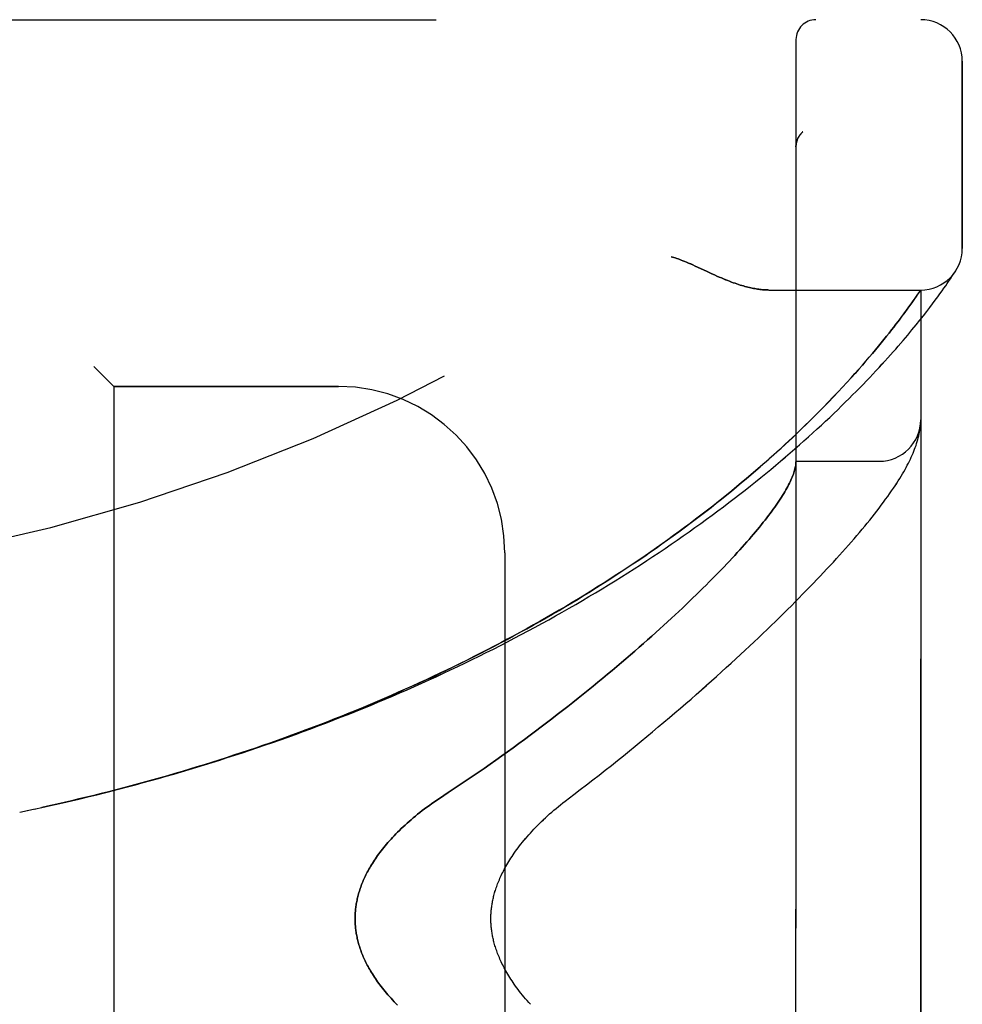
# Model space of a CAD drawing. Header units: inches. Extents: x 0 to 243, y 0 to 157.
# Tile 280 of 284: x 126.07 to 127.49, y 108.07 to 109.55. Entities that reach past the tile are written whole.
import ezdxf

# ---------------------------------------------------------------- set-up
doc = ezdxf.new("R2010")
doc.units = ezdxf.units.IN
doc.header["$LTSCALE"] = 13.357143
doc.header["$MEASUREMENT"] = 0
doc.linetypes.add('HIDDEN', pattern=[0.2, 0.1, -0.1])
doc.layers.add('LEFTHAND_DOOR_ASSEMBLY', color=7, linetype='CONTINUOUS')
doc.layers.add('RIGHTHAND_DOOR_ASSEMBLY', color=7, linetype='CONTINUOUS')

msp = doc.modelspace()

# ---------------------------------------------------------------- linework, layer by layer
at = {"layer": 'LEFTHAND_DOOR_ASSEMBLY', "color": 8, "linetype": 'HIDDEN'}
for p, q in [((125.3626, 109.5477), (127.4264, 109.5477)), ((127.2389, 106.8752), (127.2389, 109.5177)), ((127.4889, 109.2039), (127.4889, 109.4852)), ((127.2492, 109.379), (127.249, 109.3789)), ((127.2389, 109.3566), (127.2389, 109.3564)), ((127.0877, 109.1773), (127.1044, 109.1695)), ((127.1044, 109.1695), (127.1126, 109.1658)), ((127.4734, 109.1617), (127.4753, 109.1645)), ((127.4753, 109.1645), (127.4772, 109.1674)), ((127.4772, 109.1674), (127.4791, 109.1704)), ((127.4788, 109.17), (127.4785, 109.1695)), ((127.4788, 109.17), (127.4791, 109.1704)), ((127.4613, 109.1441), (127.4639, 109.1477)), ((127.4639, 109.1477), (127.4662, 109.1511)), ((127.4662, 109.1511), (127.4684, 109.1542)), ((127.4684, 109.1542), (127.4711, 109.1583)), ((127.4711, 109.1583), (127.4734, 109.1617)), ((127.1984, 109.1414), (127.4264, 109.1414)), ((127.4179, 109.1291), (127.421, 109.1336)), ((127.421, 109.1336), (127.4264, 109.1414)), ((127.4264, 107.2514), (127.4264, 109.1414)), ((127.452, 109.131), (127.4553, 109.1357)), ((127.4553, 109.1357), (127.4585, 109.14)), ((127.4585, 109.14), (127.4613, 109.1441)), ((127.4086, 109.1161), (127.412, 109.1208)), ((127.412, 109.1208), (127.4151, 109.1252)), ((127.4151, 109.1252), (127.4179, 109.1291)), ((127.44, 109.115), (127.4443, 109.1207)), ((127.4443, 109.1207), (127.4483, 109.126)), ((127.4483, 109.126), (127.452, 109.131)), ((127.3968, 109.1001), (127.401, 109.1057)), ((127.401, 109.1057), (127.405, 109.1111)), ((127.405, 109.1111), (127.4086, 109.1161)), ((127.4304, 109.1026), (127.4354, 109.109)), ((127.4354, 109.109), (127.44, 109.115)), ((127.3858, 109.0857), (127.3891, 109.09)), ((127.3891, 109.09), (127.3923, 109.0941)), ((127.3923, 109.0941), (127.3968, 109.1001)), ((127.4133, 109.0814), (127.4194, 109.0888)), ((127.4194, 109.0888), (127.4251, 109.0959)), ((127.4251, 109.0959), (127.4304, 109.1026)), ((127.375, 109.072), (127.3788, 109.0767)), ((127.3788, 109.0767), (127.3824, 109.0813)), ((127.3824, 109.0813), (127.3858, 109.0857)), ((127.4, 109.0655), (127.4068, 109.0736)), ((127.4068, 109.0736), (127.4133, 109.0814)), ((127.3628, 109.057), (127.3671, 109.0621)), ((127.3671, 109.0621), (127.3711, 109.0671)), ((127.3711, 109.0671), (127.375, 109.072)), ((127.349, 109.0404), (127.3538, 109.0461)), ((127.3538, 109.0461), (127.3584, 109.0516)), ((127.3584, 109.0516), (127.3628, 109.057)), ((127.3387, 109.0285), (127.344, 109.0346)), ((127.344, 109.0346), (127.349, 109.0404)), ((126.1839, 109.0264), (126.2139, 108.9964)), ((127.3217, 109.0093), (127.3276, 109.0159)), ((127.3276, 109.0159), (127.3333, 109.0223)), ((127.3333, 109.0223), (127.3387, 109.0285)), ((127.3089, 108.9954), (127.3155, 109.0024)), ((127.3155, 109.0024), (127.3217, 109.0093)), ((126.2139, 108.9964), (126.2139, 107.3964)), ((126.5514, 108.9964), (126.2139, 108.9964)), ((127.295, 108.9806), (127.3021, 108.9881)), ((127.3021, 108.9881), (127.3089, 108.9954)), ((127.2797, 108.9647), (127.2875, 108.9728)), ((127.2875, 108.9728), (127.295, 108.9806)), ((127.2715, 108.9564), (127.2797, 108.9647)), ((127.4262, 108.9406), (127.4263, 108.9413)), ((127.4262, 108.9399), (127.4262, 108.9406)), ((127.4254, 108.933), (127.4256, 108.9341)), ((127.4256, 108.9341), (127.4257, 108.9348)), ((127.4258, 108.9359), (127.4259, 108.9365)), ((127.4259, 108.9372), (127.426, 108.9379)), ((127.4259, 108.9365), (127.4259, 108.9372)), ((127.426, 108.9379), (127.4261, 108.9386)), ((127.4261, 108.9392), (127.4262, 108.9399)), ((127.4261, 108.9386), (127.4261, 108.9392)), ((127.2389, 108.8839), (127.3639, 108.8839)), ((126.8014, 108.7464), (126.8014, 107.6464)), ((126.0946, 108.3612), (126.1071, 108.3639)), ((126.1058, 108.3636), (126.1187, 108.3664)), ((126.1169, 108.3661), (126.1303, 108.3691)), ((126.0724, 108.3565), (126.0839, 108.3589)), ((126.0835, 108.3588), (126.0955, 108.3614))]:
    msp.add_line(p, q, dxfattribs=at)
for points in [[(127.2451, 109.3747), (127.2447, 109.3742), (127.2444, 109.3737), (127.244, 109.3732), (127.2437, 109.3727), (127.2434, 109.3722), (127.2431, 109.3717), (127.2428, 109.3712), (127.2425, 109.3706), (127.2422, 109.3701), (127.2419, 109.3695), (127.2417, 109.369), (127.2414, 109.3684), (127.2412, 109.3679), (127.2409, 109.3673)], [(127.2451, 109.3747), (127.2453, 109.3749), (127.2454, 109.3751), (127.2456, 109.3754), (127.2458, 109.3756), (127.246, 109.3758), (127.2462, 109.376), (127.2464, 109.3762), (127.2466, 109.3765), (127.2468, 109.3767), (127.247, 109.3769), (127.2472, 109.3771), (127.2474, 109.3773), (127.2476, 109.3776), (127.2478, 109.3778), (127.248, 109.378), (127.2483, 109.3782), (127.2485, 109.3784), (127.2487, 109.3786), (127.249, 109.3788), (127.2492, 109.379)], [(127.2409, 109.3673), (127.2407, 109.3667), (127.2405, 109.3662), (127.2403, 109.3656), (127.2401, 109.365), (127.24, 109.3644), (127.2398, 109.3638), (127.2397, 109.3632), (127.2395, 109.3626), (127.2394, 109.362), (127.2393, 109.3614), (127.2392, 109.3608), (127.2391, 109.3601), (127.239, 109.3595), (127.239, 109.3589), (127.2389, 109.3583), (127.2389, 109.3576), (127.2389, 109.357), (127.2389, 109.3566)], [(127.0514, 109.1914), (127.0534, 109.1909), (127.0555, 109.1902), (127.0576, 109.1896), (127.0597, 109.1888), (127.0619, 109.1881), (127.0642, 109.1873), (127.0665, 109.1864), (127.069, 109.1854), (127.0717, 109.1844), (127.0745, 109.1832), (127.0775, 109.1819), (127.0806, 109.1805), (127.0841, 109.179), (127.0877, 109.1773)], [(127.1126, 109.1658), (127.1164, 109.1641), (127.12, 109.1624), (127.1235, 109.1609), (127.1269, 109.1595), (127.1301, 109.1581), (127.1332, 109.1568), (127.1363, 109.1556), (127.1392, 109.1545), (127.1421, 109.1534), (127.1448, 109.1524), (127.1475, 109.1515), (127.1501, 109.1506), (127.1527, 109.1497), (127.1552, 109.1489), (127.1576, 109.1482), (127.16, 109.1475), (127.1623, 109.1469), (127.1646, 109.1462), (127.1668, 109.1457), (127.169, 109.1452), (127.1711, 109.1447), (127.1732, 109.1442), (127.1752, 109.1438), (127.1772, 109.1435), (127.1792, 109.1431), (127.1811, 109.1428), (127.183, 109.1425), (127.1848, 109.1423), (127.1866, 109.1421), (127.1884, 109.1419), (127.1902, 109.1418), (127.1919, 109.1417), (127.1935, 109.1416), (127.1952, 109.1415), (127.1968, 109.1415), (127.1984, 109.1414)], [(126.1303, 108.3691), (126.1419, 108.3717), (126.1535, 108.3744), (126.1651, 108.3772), (126.1767, 108.38), (126.1883, 108.3828), (126.1999, 108.3857), (126.2114, 108.3887), (126.223, 108.3916), (126.2346, 108.3947), (126.2462, 108.3978), (126.2577, 108.4009), (126.2693, 108.4041), (126.2808, 108.4073), (126.2924, 108.4106), (126.3039, 108.4139), (126.3155, 108.4173), (126.327, 108.4207), (126.3385, 108.4241), (126.35, 108.4277), (126.3615, 108.4312), (126.373, 108.4348), (126.3844, 108.4385), (126.3959, 108.4422), (126.4073, 108.4459), (126.4188, 108.4497), (126.4302, 108.4536), (126.4416, 108.4575), (126.453, 108.4614), (126.4643, 108.4654), (126.4757, 108.4695), (126.487, 108.4736), (126.4984, 108.4777), (126.5097, 108.4819), (126.5209, 108.4861), (126.5322, 108.4904), (126.5435, 108.4947), (126.5547, 108.4991), (126.5659, 108.5035), (126.5771, 108.508), (126.5882, 108.5125), (126.5994, 108.5171), (126.6105, 108.5217), (126.6215, 108.5263), (126.6326, 108.5311), (126.6436, 108.5358), (126.6546, 108.5406), (126.6656, 108.5454), (126.6766, 108.5503), (126.6875, 108.5553), (126.6983, 108.5603), (126.7092, 108.5653), (126.72, 108.5704), (126.7308, 108.5755), (126.7415, 108.5806), (126.7523, 108.5858), (126.7629, 108.5911), (126.7736, 108.5964), (126.7842, 108.6017), (126.7947, 108.6071), (126.8053, 108.6125), (126.8157, 108.618), (126.8262, 108.6235), (126.8366, 108.629), (126.8469, 108.6346), (126.8572, 108.6402), (126.8675, 108.6458), (126.8777, 108.6515), (126.8878, 108.6573), (126.8979, 108.663), (126.908, 108.6688), (126.9179, 108.6746), (126.9279, 108.6805), (126.9378, 108.6864), (126.9476, 108.6923), (126.9574, 108.6983), (126.9671, 108.7043), (126.9767, 108.7103), (126.9863, 108.7163), (126.9958, 108.7224), (127.0053, 108.7285), (127.0146, 108.7346), (127.024, 108.7408), (127.0332, 108.7469), (127.0424, 108.7531), (127.0515, 108.7593), (127.0605, 108.7655), (127.0695, 108.7717), (127.0783, 108.778), (127.0871, 108.7842), (127.0959, 108.7905), (127.1045, 108.7967), (127.113, 108.803), (127.1215, 108.8093), (127.1299, 108.8156), (127.1381, 108.8218), (127.1463, 108.8281), (127.1545, 108.8344), (127.1625, 108.8407), (127.1704, 108.8469), (127.1782, 108.8532), (127.1859, 108.8594), (127.1936, 108.8656), (127.2011, 108.8718), (127.2086, 108.878), (127.2159, 108.8842), (127.2231, 108.8904), (127.2303, 108.8965), (127.2373, 108.9026), (127.2442, 108.9086), (127.251, 108.9147), (127.2577, 108.9207), (127.2643, 108.9266), (127.2708, 108.9325), (127.2772, 108.9384), (127.2835, 108.9443), (127.2896, 108.95), (127.2956, 108.9558), (127.3016, 108.9615), (127.3074, 108.9671), (127.3131, 108.9727), (127.3187, 108.9782), (127.3241, 108.9836), (127.3295, 108.989), (127.3347, 108.9944), (127.3399, 108.9996), (127.3449, 109.0048), (127.3498, 109.0099), (127.3546, 109.015), (127.3592, 109.02), (127.3638, 109.0249), (127.3683, 109.0297), (127.3726, 109.0345), (127.3768, 109.0392), (127.381, 109.0438), (127.385, 109.0483), (127.3889, 109.0527), (127.3927, 109.0571), (127.4, 109.0655)], [(126.128, 108.3686), (126.1392, 108.3711), (126.1503, 108.3737), (126.1614, 108.3763), (126.1725, 108.379), (126.1836, 108.3817), (126.1948, 108.3845), (126.2059, 108.3873), (126.217, 108.3902), (126.2281, 108.3931), (126.2391, 108.396), (126.2502, 108.399), (126.2613, 108.402), (126.2724, 108.4051), (126.2834, 108.4082), (126.2945, 108.4114), (126.3055, 108.4146), (126.3166, 108.4179), (126.3276, 108.4211), (126.3386, 108.4245), (126.3496, 108.4279), (126.3606, 108.4313), (126.3716, 108.4348), (126.3826, 108.4383), (126.3936, 108.4419), (126.4045, 108.4455), (126.4154, 108.4492), (126.4264, 108.4529), (126.4373, 108.4566), (126.4481, 108.4604), (126.459, 108.4643), (126.4699, 108.4681), (126.4807, 108.4721), (126.4915, 108.476), (126.5023, 108.4801), (126.5131, 108.4841), (126.5239, 108.4883), (126.5346, 108.4924), (126.5454, 108.4966), (126.5561, 108.5009), (126.5668, 108.5052), (126.5774, 108.5095), (126.5881, 108.5139), (126.5987, 108.5183), (126.6093, 108.5228), (126.6198, 108.5273), (126.6304, 108.5319), (126.6409, 108.5365), (126.6513, 108.5412), (126.6618, 108.5459), (126.6722, 108.5506), (126.6826, 108.5554), (126.693, 108.5602), (126.7033, 108.5651), (126.7136, 108.57), (126.7239, 108.575), (126.7341, 108.58), (126.7443, 108.585), (126.7545, 108.5901), (126.7646, 108.5952), (126.7747, 108.6004), (126.7847, 108.6056), (126.7947, 108.6109), (126.8047, 108.6162), (126.8146, 108.6215), (126.8245, 108.6269), (126.8344, 108.6323), (126.8442, 108.6377), (126.8539, 108.6432), (126.8636, 108.6488), (126.8733, 108.6543), (126.8829, 108.6599), (126.8924, 108.6656), (126.9019, 108.6712), (126.9114, 108.6769), (126.9208, 108.6826), (126.9301, 108.6884), (126.9394, 108.6942), (126.9487, 108.7), (126.9578, 108.7059), (126.9669, 108.7118), (126.976, 108.7177), (126.985, 108.7236), (126.9939, 108.7296), (127.0028, 108.7355), (127.0116, 108.7415), (127.0203, 108.7476), (127.0289, 108.7536), (127.0375, 108.7597), (127.046, 108.7657), (127.0545, 108.7718), (127.0628, 108.7779), (127.0711, 108.784), (127.0793, 108.7902), (127.0875, 108.7963), (127.0955, 108.8024), (127.1035, 108.8086), (127.1114, 108.8147), (127.1191, 108.8208), (127.1268, 108.827), (127.1345, 108.8331), (127.142, 108.8392), (127.1494, 108.8453), (127.1568, 108.8515), (127.164, 108.8575), (127.1712, 108.8636), (127.1782, 108.8696), (127.185, 108.8756), (127.1917, 108.8815), (127.1983, 108.8872), (127.2046, 108.8929), (127.2108, 108.8985), (127.2167, 108.9039), (127.2225, 108.9092), (127.2281, 108.9144), (127.2335, 108.9194), (127.2387, 108.9244), (127.2438, 108.9292), (127.2487, 108.934), (127.2535, 108.9386), (127.2582, 108.9432), (127.2627, 108.9477), (127.2715, 108.9564)], [(127.4263, 108.9413), (127.4263, 108.9417), (127.4263, 108.9421), (127.4263, 108.9424), (127.4263, 108.9428), (127.4264, 108.9432), (127.4264, 108.9435), (127.4264, 108.9439), (127.4264, 108.9443), (127.4264, 108.9446), (127.4264, 108.945), (127.4264, 108.9454), (127.4264, 108.9457)], [(126.8922, 108.3733), (126.9052, 108.3831), (126.9148, 108.3904), (126.9242, 108.3977), (126.9337, 108.405), (126.943, 108.4123), (126.9523, 108.4196), (126.9615, 108.4269), (126.9706, 108.4342), (126.9796, 108.4414), (126.9886, 108.4487), (126.9974, 108.4559), (127.0062, 108.4631), (127.0149, 108.4703), (127.0235, 108.4774), (127.032, 108.4846), (127.0405, 108.4917), (127.0488, 108.4987), (127.057, 108.5058), (127.0652, 108.5128), (127.0732, 108.5197), (127.0812, 108.5266), (127.0891, 108.5335), (127.0968, 108.5404), (127.1045, 108.5471), (127.1121, 108.5539), (127.1196, 108.5606), (127.127, 108.5673), (127.1342, 108.5739), (127.1414, 108.5804), (127.1485, 108.5869), (127.1555, 108.5934), (127.1624, 108.5998), (127.1692, 108.6062), (127.1759, 108.6125), (127.1825, 108.6187), (127.189, 108.6249), (127.1955, 108.6311), (127.2018, 108.6372), (127.208, 108.6432), (127.2141, 108.6492), (127.2202, 108.6551), (127.2261, 108.661), (127.232, 108.6668), (127.2377, 108.6726), (127.2434, 108.6783), (127.249, 108.684), (127.2544, 108.6896), (127.2598, 108.6951), (127.2651, 108.7006), (127.2703, 108.7061), (127.2755, 108.7115), (127.2805, 108.7168), (127.2855, 108.7221), (127.2903, 108.7273), (127.2951, 108.7325), (127.2998, 108.7376), (127.3044, 108.7427), (127.3089, 108.7478), (127.3133, 108.7527), (127.3177, 108.7577), (127.322, 108.7626), (127.3262, 108.7674), (127.3303, 108.7722), (127.3343, 108.777), (127.3383, 108.7817), (127.3422, 108.7863), (127.3459, 108.791), (127.3497, 108.7955), (127.3533, 108.8001), (127.3569, 108.8046), (127.3604, 108.8091), (127.3639, 108.8136), (127.3672, 108.8181), (127.3705, 108.8225), (127.3737, 108.8268), (127.3768, 108.8311), (127.3797, 108.8352), (127.3826, 108.8393), (127.3853, 108.8433), (127.3878, 108.8471), (127.3903, 108.8508), (127.3926, 108.8545), (127.3948, 108.858), (127.3969, 108.8615), (127.399, 108.8649), (127.4009, 108.8682), (127.4028, 108.8715), (127.4045, 108.8747), (127.4062, 108.8779), (127.4078, 108.881), (127.4094, 108.8841), (127.4109, 108.8871), (127.4123, 108.8902), (127.4136, 108.8932), (127.4149, 108.8961), (127.4161, 108.8991), (127.4172, 108.902), (127.4183, 108.9049), (127.4194, 108.9079), (127.4203, 108.9108), (127.4212, 108.9136), (127.422, 108.9165), (127.4228, 108.9194), (127.4234, 108.9222), (127.4241, 108.925), (127.4246, 108.9277), (127.425, 108.9304), (127.4254, 108.933)], [(127.4257, 108.9348), (127.4257, 108.9352), (127.4258, 108.9359)], [(127.2389, 108.883), (127.2389, 108.8827), (127.2389, 108.8824), (127.2389, 108.882), (127.2388, 108.8817), (127.2388, 108.8813), (127.2388, 108.8809), (127.2387, 108.8804), (127.2387, 108.8799)], [(127.2387, 108.8799), (127.2385, 108.8781), (127.2382, 108.8763), (127.2379, 108.8745), (127.2374, 108.8726), (127.2369, 108.8706), (127.2364, 108.8687), (127.2357, 108.8666), (127.235, 108.8645), (127.2342, 108.8624), (127.2334, 108.8602), (127.2324, 108.8579), (127.2314, 108.8556), (127.2303, 108.8533), (127.2292, 108.8509), (127.2279, 108.8485), (127.2266, 108.846), (127.2252, 108.8434), (127.2238, 108.8408), (127.2222, 108.8382), (127.2206, 108.8355), (127.2189, 108.8327), (127.2172, 108.8299), (127.2153, 108.8271), (127.2134, 108.8242), (127.2114, 108.8212), (127.2093, 108.8182), (127.2072, 108.8151), (127.2049, 108.812), (127.2026, 108.8088), (127.2002, 108.8056), (127.1978, 108.8023), (127.1952, 108.799), (127.1926, 108.7956), (127.1898, 108.7922), (127.187, 108.7887), (127.1842, 108.7851), (127.1812, 108.7815), (127.1782, 108.7779), (127.175, 108.7742), (127.1718, 108.7704), (127.1685, 108.7666), (127.1651, 108.7627), (127.1617, 108.7587), (127.1581, 108.7548), (127.1545, 108.7507), (127.1507, 108.7466), (127.1469, 108.7425), (127.143, 108.7383), (127.139, 108.734), (127.135, 108.7297), (127.1308, 108.7253), (127.1265, 108.7209), (127.1222, 108.7164), (127.1177, 108.7118), (127.1132, 108.7072), (127.1086, 108.7026), (127.1039, 108.6979), (127.0991, 108.6931), (127.0942, 108.6883), (127.0892, 108.6834), (127.0841, 108.6785), (127.079, 108.6735), (127.0737, 108.6685), (127.0683, 108.6634), (127.0629, 108.6583), (127.0573, 108.6531), (127.0517, 108.6479), (127.046, 108.6426), (127.0401, 108.6373), (127.0342, 108.6319), (127.0282, 108.6265), (127.0221, 108.621), (127.0159, 108.6155), (127.0096, 108.6099), (127.0032, 108.6043), (126.9967, 108.5986), (126.9901, 108.5929), (126.9834, 108.5872), (126.9766, 108.5814), (126.9698, 108.5756), (126.9628, 108.5697), (126.9557, 108.5638), (126.9486, 108.5579), (126.9413, 108.5519), (126.934, 108.5459), (126.9266, 108.5399), (126.9191, 108.5338), (126.9115, 108.5277), (126.9038, 108.5216), (126.896, 108.5155), (126.8882, 108.5093), (126.8802, 108.5032), (126.8722, 108.497), (126.8641, 108.4908), (126.856, 108.4846), (126.8477, 108.4783), (126.8394, 108.4721), (126.831, 108.4659), (126.8225, 108.4597), (126.814, 108.4534), (126.8053, 108.4472), (126.7967, 108.441), (126.7879, 108.4348), (126.7792, 108.4286), (126.7703, 108.4224), (126.7614, 108.4162), (126.7525, 108.4101), (126.7435, 108.404), (126.7344, 108.3979), (126.7254, 108.3919), (126.7162, 108.3859), (126.7032, 108.3773)], [(126.7032, 108.3773), (126.6993, 108.3747), (126.6955, 108.3721), (126.6917, 108.3695), (126.688, 108.3668), (126.6843, 108.3641), (126.6808, 108.3615), (126.6772, 108.3588), (126.6738, 108.3561), (126.6704, 108.3534), (126.667, 108.3506), (126.6638, 108.3479), (126.6606, 108.3452), (126.6575, 108.3425), (126.6545, 108.3398), (126.6515, 108.3371), (126.6486, 108.3344), (126.6458, 108.3318), (126.643, 108.3291), (126.6403, 108.3265), (126.6377, 108.3238), (126.6352, 108.3212), (126.6328, 108.3186), (126.6304, 108.316), (126.6281, 108.3135), (126.6258, 108.3109), (126.6237, 108.3084), (126.6216, 108.3059), (126.6195, 108.3034), (126.6175, 108.3009), (126.6156, 108.2985), (126.6138, 108.2961), (126.612, 108.2937), (126.6103, 108.2913), (126.6086, 108.2889), (126.607, 108.2866), (126.6054, 108.2842), (126.6039, 108.2819), (126.6024, 108.2796), (126.601, 108.2774), (126.5997, 108.2751), (126.5984, 108.2729), (126.5971, 108.2707), (126.5959, 108.2685), (126.5948, 108.2664), (126.5937, 108.2642), (126.5926, 108.2621), (126.5916, 108.2599), (126.5906, 108.2578), (126.5896, 108.2558), (126.5887, 108.2537), (126.5879, 108.2516), (126.587, 108.2496), (126.5862, 108.2476), (126.5855, 108.2456), (126.5848, 108.2436), (126.5841, 108.2416), (126.5834, 108.2396), (126.5828, 108.2377), (126.5822, 108.2357), (126.5816, 108.2338), (126.5811, 108.2318), (126.5806, 108.2299), (126.5802, 108.228), (126.5797, 108.2261), (126.5793, 108.2242), (126.5789, 108.2223), (126.5786, 108.2204), (126.5782, 108.2186), (126.578, 108.2167), (126.5777, 108.2148), (126.5774, 108.213), (126.5772, 108.2111), (126.577, 108.2093), (126.5769, 108.2074), (126.5767, 108.2056), (126.5766, 108.2038), (126.5765, 108.2019), (126.5765, 108.2001), (126.5764, 108.1983), (126.5764, 108.1964), (126.5764, 108.1946), (126.5765, 108.1928), (126.5765, 108.191), (126.5766, 108.1891), (126.5767, 108.1873), (126.5769, 108.1855), (126.577, 108.1836), (126.5772, 108.1818), (126.5774, 108.1799), (126.5777, 108.1781), (126.578, 108.1762), (126.5782, 108.1743), (126.5786, 108.1725), (126.5789, 108.1706), (126.5793, 108.1687), (126.5797, 108.1668), (126.5802, 108.1649), (126.5806, 108.163), (126.5811, 108.1611), (126.5816, 108.1591), (126.5822, 108.1572), (126.5828, 108.1552), (126.5834, 108.1533), (126.5841, 108.1513), (126.5848, 108.1493), (126.5855, 108.1473), (126.5862, 108.1453), (126.587, 108.1433), (126.5879, 108.1413), (126.5887, 108.1392), (126.5896, 108.1371), (126.5906, 108.135), (126.5916, 108.133), (126.5926, 108.1308), (126.5937, 108.1287), (126.5948, 108.1265), (126.5959, 108.1244), (126.5971, 108.1222), (126.5984, 108.12), (126.5997, 108.1178), (126.601, 108.1155), (126.6024, 108.1133), (126.6039, 108.111), (126.6054, 108.1087), (126.607, 108.1063), (126.6086, 108.104), (126.6103, 108.1016), (126.612, 108.0992), (126.6138, 108.0968), (126.6156, 108.0944), (126.6175, 108.092), (126.6195, 108.0895), (126.6216, 108.087), (126.6237, 108.0845), (126.6258, 108.082), (126.6281, 108.0794), (126.6304, 108.0769), (126.6328, 108.0743), (126.6352, 108.0717), (126.6377, 108.0691), (126.6403, 108.0664)], [(126.8399, 108.0677), (126.8373, 108.0705), (126.8349, 108.0733), (126.8325, 108.0761), (126.8301, 108.0789), (126.8279, 108.0817), (126.8257, 108.0845), (126.8235, 108.0872), (126.8215, 108.0899), (126.8195, 108.0926), (126.8176, 108.0952), (126.8157, 108.0979), (126.8139, 108.1005), (126.8122, 108.103), (126.8105, 108.1056), (126.8089, 108.1081), (126.8074, 108.1106), (126.8059, 108.113), (126.8045, 108.1154), (126.8031, 108.1178), (126.8018, 108.1201), (126.8006, 108.1225), (126.7994, 108.1248), (126.7982, 108.127), (126.7971, 108.1293), (126.7961, 108.1315), (126.795, 108.1337), (126.7941, 108.1358), (126.7932, 108.1379), (126.7923, 108.14), (126.7914, 108.1421), (126.7906, 108.1441), (126.7899, 108.1462), (126.7892, 108.1481), (126.7885, 108.1501), (126.7878, 108.152), (126.7872, 108.154), (126.7866, 108.1558), (126.7861, 108.1577), (126.7856, 108.1596), (126.7851, 108.1614), (126.7846, 108.1632), (126.7842, 108.165), (126.7838, 108.1667), (126.7834, 108.1685), (126.7831, 108.1702), (126.7828, 108.1719), (126.7824, 108.1736), (126.7822, 108.1753), (126.7819, 108.177), (126.7817, 108.1787), (126.7815, 108.1803), (126.7813, 108.182), (126.7811, 108.1836), (126.781, 108.1852), (126.7808, 108.1868), (126.7807, 108.1884), (126.7806, 108.19), (126.7806, 108.1917), (126.7805, 108.1933), (126.7805, 108.1948), (126.7805, 108.1964), (126.7805, 108.198), (126.7805, 108.1996), (126.7806, 108.2012), (126.7806, 108.2028), (126.7807, 108.2044), (126.7808, 108.2061), (126.781, 108.2077), (126.7811, 108.2093), (126.7813, 108.2109), (126.7815, 108.2126), (126.7817, 108.2142), (126.7819, 108.2159), (126.7822, 108.2176), (126.7824, 108.2193), (126.7827, 108.221), (126.7831, 108.2227), (126.7834, 108.2244), (126.7838, 108.2262), (126.7842, 108.2279), (126.7846, 108.2297), (126.7851, 108.2315), (126.7856, 108.2333), (126.7861, 108.2352), (126.7866, 108.237), (126.7872, 108.2389), (126.7878, 108.2409), (126.7885, 108.2428), (126.7892, 108.2447), (126.7899, 108.2467), (126.7906, 108.2487), (126.7914, 108.2508), (126.7923, 108.2529), (126.7932, 108.255), (126.7941, 108.2571), (126.795, 108.2592), (126.7961, 108.2614), (126.7971, 108.2636), (126.7982, 108.2659), (126.7994, 108.2681), (126.8006, 108.2704), (126.8018, 108.2728), (126.8031, 108.2751), (126.8045, 108.2775), (126.8059, 108.2799), (126.8074, 108.2823), (126.8089, 108.2848), (126.8105, 108.2873), (126.8122, 108.2899), (126.8139, 108.2924), (126.8157, 108.295), (126.8176, 108.2977), (126.8195, 108.3003), (126.8215, 108.303), (126.8235, 108.3057), (126.8257, 108.3084), (126.8279, 108.3112), (126.8301, 108.314), (126.8325, 108.3167), (126.8349, 108.3196), (126.8373, 108.3224), (126.8398, 108.3252), (126.8424, 108.328), (126.8451, 108.3309), (126.8479, 108.3338), (126.8506, 108.3366), (126.8535, 108.3395), (126.8564, 108.3424), (126.8594, 108.3452), (126.8625, 108.3481), (126.8656, 108.351), (126.8688, 108.3538), (126.872, 108.3567), (126.8752, 108.3595), (126.8786, 108.3623), (126.8819, 108.3651), (126.8853, 108.3678), (126.8887, 108.3706), (126.8922, 108.3733)]]:
    msp.add_lwpolyline(points, dxfattribs=at)
for centre, radius, start, end in [((125.4264, 111.4716), 2.7751, 270, 316.1116), ((127.2689, 109.5177), 0.03, 90, 180), ((127.4264, 109.4852), 0.0625, 0, 90), ((127.4264, 109.2039), 0.0625, 270, 360), ((126.5514, 108.7464), 0.25, 0, 90), ((127.3639, 108.9464), 0.0625, 270, 360)]:
    msp.add_arc(centre, radius, start, end, dxfattribs=at)
at = {"layer": 'RIGHTHAND_DOOR_ASSEMBLY', "color": 8, "linetype": 'HIDDEN'}
for p, q in [((125.3626, 109.5477), (127.4264, 109.5477)), ((127.2389, 109.5177), (127.2389, 106.8752)), ((127.4889, 109.4852), (127.4889, 109.2039)), ((127.2492, 109.379), (127.249, 109.3789)), ((127.2389, 109.3564), (127.2389, 109.3566)), ((127.1044, 109.1695), (127.0877, 109.1773)), ((127.1126, 109.1658), (127.1044, 109.1695)), ((127.4734, 109.1617), (127.4753, 109.1645)), ((127.4753, 109.1645), (127.4772, 109.1674)), ((127.4772, 109.1674), (127.4788, 109.17)), ((127.4613, 109.144), (127.4639, 109.1477)), ((127.4639, 109.1477), (127.4662, 109.1511)), ((127.4662, 109.1511), (127.4684, 109.1542)), ((127.4684, 109.1542), (127.4711, 109.1583)), ((127.4711, 109.1583), (127.4734, 109.1617)), ((127.1984, 109.1414), (127.4264, 109.1414)), ((127.4223, 109.1355), (127.4195, 109.1315)), ((127.4264, 109.1414), (127.4223, 109.1355)), ((127.4264, 109.1414), (127.4264, 107.2514)), ((127.4519, 109.131), (127.4553, 109.1357)), ((127.4553, 109.1357), (127.4585, 109.14)), ((127.4585, 109.14), (127.4613, 109.144)), ((127.413, 109.1223), (127.4097, 109.1177)), ((127.416, 109.1265), (127.413, 109.1223)), ((127.4195, 109.1315), (127.416, 109.1265)), ((127.44, 109.115), (127.4443, 109.1207)), ((127.4443, 109.1207), (127.4483, 109.126)), ((127.4483, 109.126), (127.4519, 109.131)), ((127.4024, 109.1075), (127.3982, 109.102)), ((127.4062, 109.1128), (127.4024, 109.1075)), ((127.4097, 109.1177), (127.4062, 109.1128)), ((127.4304, 109.1026), (127.4354, 109.109)), ((127.4354, 109.109), (127.44, 109.115)), ((127.3891, 109.09), (127.3858, 109.0857)), ((127.3923, 109.0941), (127.3891, 109.09)), ((127.4133, 109.0814), (127.4194, 109.0888)), ((127.4194, 109.0888), (127.4251, 109.0959)), ((127.4251, 109.0959), (127.4304, 109.1026)), ((127.3788, 109.0767), (127.3751, 109.072)), ((127.3824, 109.0813), (127.3788, 109.0767)), ((127.3858, 109.0857), (127.3824, 109.0813)), ((127.3999, 109.0655), (127.4068, 109.0736)), ((127.4068, 109.0736), (127.4133, 109.0814)), ((127.3671, 109.0622), (127.3629, 109.057)), ((127.3712, 109.0672), (127.3671, 109.0622)), ((127.3751, 109.072), (127.3712, 109.0672)), ((127.3539, 109.0462), (127.3491, 109.0405)), ((127.3585, 109.0517), (127.3539, 109.0462)), ((127.3629, 109.057), (127.3585, 109.0517)), ((127.344, 109.0347), (127.3388, 109.0286)), ((127.3491, 109.0405), (127.344, 109.0347)), ((126.2139, 108.9964), (126.1839, 109.0264)), ((127.3277, 109.016), (127.3218, 109.0094)), ((127.3334, 109.0224), (127.3277, 109.016)), ((127.3388, 109.0286), (127.3334, 109.0224)), ((127.3156, 109.0026), (127.3091, 108.9955)), ((127.3218, 109.0094), (127.3156, 109.0026)), ((126.2139, 108.9964), (126.2139, 107.3964)), ((126.2139, 108.9964), (126.5514, 108.9964)), ((127.3023, 108.9882), (127.2952, 108.9807)), ((127.3091, 108.9955), (127.3023, 108.9882)), ((127.2877, 108.973), (127.2799, 108.9649)), ((127.2952, 108.9807), (127.2877, 108.973)), ((127.2799, 108.9649), (127.2717, 108.9566)), ((127.4262, 108.9403), (127.4262, 108.941)), ((127.4254, 108.933), (127.4256, 108.9341)), ((127.4256, 108.9341), (127.4257, 108.9348)), ((127.4257, 108.9355), (127.4258, 108.9362)), ((127.4257, 108.9348), (127.4257, 108.9355)), ((127.4258, 108.9362), (127.4259, 108.9369)), ((127.4259, 108.9369), (127.426, 108.9376)), ((127.426, 108.9382), (127.4261, 108.9389)), ((127.426, 108.9376), (127.426, 108.9382)), ((127.4261, 108.9396), (127.4262, 108.9403)), ((127.4261, 108.9389), (127.4261, 108.9396)), ((127.2389, 108.8839), (127.3639, 108.8839)), ((126.8014, 108.7464), (126.8014, 107.6464)), ((126.0947, 108.3612), (126.1071, 108.3639)), ((126.1187, 108.3664), (126.1058, 108.3636)), ((126.1303, 108.3691), (126.1169, 108.3661)), ((126.0724, 108.3565), (126.0839, 108.3589)), ((126.0835, 108.3588), (126.0955, 108.3614))]:
    msp.add_line(p, q, dxfattribs=at)
for points in [[(127.2409, 109.3672), (127.2411, 109.3678), (127.2414, 109.3683), (127.2416, 109.3689), (127.2419, 109.3695), (127.2422, 109.37), (127.2424, 109.3706), (127.2427, 109.3711), (127.2431, 109.3717), (127.2434, 109.3722), (127.2437, 109.3727), (127.244, 109.3732), (127.2444, 109.3737), (127.2447, 109.3742), (127.2451, 109.3747)], [(127.2492, 109.379), (127.249, 109.3788), (127.2487, 109.3786), (127.2485, 109.3784), (127.2483, 109.3782), (127.248, 109.378), (127.2478, 109.3778), (127.2476, 109.3776), (127.2474, 109.3773), (127.2472, 109.3771), (127.247, 109.3769), (127.2468, 109.3767), (127.2466, 109.3765), (127.2464, 109.3763), (127.2462, 109.376), (127.246, 109.3758), (127.2458, 109.3756), (127.2456, 109.3754), (127.2455, 109.3751), (127.2453, 109.3749), (127.2451, 109.3747)], [(127.2389, 109.3566), (127.2389, 109.357), (127.2389, 109.3576), (127.2389, 109.3582), (127.239, 109.3589), (127.239, 109.3595), (127.2391, 109.3601), (127.2392, 109.3607), (127.2393, 109.3613), (127.2394, 109.3619), (127.2395, 109.3625), (127.2396, 109.3631), (127.2398, 109.3637), (127.2399, 109.3643), (127.2401, 109.3649), (127.2403, 109.3655), (127.2405, 109.366), (127.2407, 109.3666), (127.2409, 109.3672)], [(127.0877, 109.1773), (127.0841, 109.179), (127.0807, 109.1805), (127.0775, 109.1819), (127.0745, 109.1832), (127.0717, 109.1844), (127.069, 109.1854), (127.0665, 109.1864), (127.0642, 109.1873), (127.0619, 109.1881), (127.0597, 109.1888), (127.0576, 109.1896), (127.0555, 109.1902), (127.0534, 109.1909), (127.0514, 109.1914)], [(127.1984, 109.1414), (127.1968, 109.1415), (127.1952, 109.1415), (127.1935, 109.1416), (127.1919, 109.1417), (127.1902, 109.1418), (127.1884, 109.1419), (127.1866, 109.1421), (127.1848, 109.1423), (127.183, 109.1425), (127.1811, 109.1428), (127.1792, 109.1431), (127.1772, 109.1435), (127.1752, 109.1438), (127.1732, 109.1442), (127.1711, 109.1447), (127.169, 109.1452), (127.1668, 109.1457), (127.1646, 109.1462), (127.1623, 109.1469), (127.16, 109.1475), (127.1576, 109.1482), (127.1552, 109.1489), (127.1527, 109.1497), (127.1501, 109.1506), (127.1475, 109.1515), (127.1448, 109.1524), (127.1421, 109.1534), (127.1392, 109.1545), (127.1363, 109.1556), (127.1333, 109.1568), (127.1301, 109.1581), (127.1269, 109.1595), (127.1235, 109.1609), (127.12, 109.1624), (127.1164, 109.1641), (127.1126, 109.1658)], [(127.3982, 109.102), (127.3938, 109.0962), (127.3923, 109.0941)], [(126.1303, 108.3691), (126.1419, 108.3717), (126.1535, 108.3744), (126.1651, 108.3772), (126.1767, 108.38), (126.1883, 108.3828), (126.1998, 108.3857), (126.2114, 108.3887), (126.223, 108.3916), (126.2346, 108.3947), (126.2462, 108.3978), (126.2577, 108.4009), (126.2693, 108.4041), (126.2808, 108.4073), (126.2924, 108.4106), (126.3039, 108.4139), (126.3154, 108.4173), (126.327, 108.4207), (126.3385, 108.4241), (126.35, 108.4277), (126.3615, 108.4312), (126.3729, 108.4348), (126.3844, 108.4385), (126.3959, 108.4422), (126.4073, 108.4459), (126.4187, 108.4497), (126.4302, 108.4536), (126.4416, 108.4575), (126.453, 108.4614), (126.4643, 108.4654), (126.4757, 108.4695), (126.487, 108.4735), (126.4983, 108.4777), (126.5096, 108.4819), (126.5209, 108.4861), (126.5322, 108.4904), (126.5434, 108.4947), (126.5547, 108.4991), (126.5659, 108.5035), (126.577, 108.508), (126.5882, 108.5125), (126.5993, 108.5171), (126.6104, 108.5217), (126.6215, 108.5263), (126.6326, 108.531), (126.6436, 108.5358), (126.6546, 108.5406), (126.6656, 108.5454), (126.6765, 108.5503), (126.6875, 108.5553), (126.6983, 108.5602), (126.7092, 108.5653), (126.72, 108.5703), (126.7308, 108.5755), (126.7415, 108.5806), (126.7522, 108.5858), (126.7629, 108.5911), (126.7736, 108.5964), (126.7842, 108.6017), (126.7947, 108.6071), (126.8052, 108.6125), (126.8157, 108.6179), (126.8262, 108.6234), (126.8365, 108.629), (126.8469, 108.6346), (126.8572, 108.6402), (126.8674, 108.6458), (126.8776, 108.6515), (126.8878, 108.6572), (126.8979, 108.663), (126.9079, 108.6688), (126.9179, 108.6746), (126.9279, 108.6805), (126.9378, 108.6864), (126.9476, 108.6923), (126.9573, 108.6983), (126.9671, 108.7043), (126.9767, 108.7103), (126.9863, 108.7163), (126.9958, 108.7224), (127.0052, 108.7285), (127.0146, 108.7346), (127.0239, 108.7407), (127.0332, 108.7469), (127.0424, 108.7531), (127.0515, 108.7593), (127.0605, 108.7655), (127.0694, 108.7717), (127.0783, 108.7779), (127.0871, 108.7842), (127.0958, 108.7905), (127.1045, 108.7967), (127.113, 108.803), (127.1215, 108.8093), (127.1298, 108.8155), (127.1381, 108.8218), (127.1463, 108.8281), (127.1544, 108.8344), (127.1624, 108.8406), (127.1704, 108.8469), (127.1782, 108.8531), (127.1859, 108.8594), (127.1936, 108.8656), (127.2011, 108.8718), (127.2085, 108.878), (127.2159, 108.8842), (127.2231, 108.8903), (127.2303, 108.8965), (127.2373, 108.9026), (127.2442, 108.9086), (127.251, 108.9147), (127.2577, 108.9207), (127.2643, 108.9266), (127.2708, 108.9325), (127.2772, 108.9384), (127.2834, 108.9442), (127.2896, 108.95), (127.2956, 108.9558), (127.3016, 108.9614), (127.3074, 108.9671), (127.3131, 108.9727), (127.3187, 108.9782), (127.3241, 108.9836), (127.3295, 108.989), (127.3347, 108.9943), (127.3399, 108.9996), (127.3449, 109.0048), (127.3498, 109.0099), (127.3546, 109.015), (127.3592, 109.02), (127.3638, 109.0249), (127.3682, 109.0297), (127.3726, 109.0345), (127.3768, 109.0392), (127.3809, 109.0438), (127.385, 109.0483), (127.3889, 109.0527), (127.3927, 109.0571), (127.3999, 109.0655)], [(127.2717, 108.9566), (127.263, 108.9479), (127.2584, 108.9434), (127.2538, 108.9389), (127.249, 108.9342), (127.2441, 108.9295), (127.239, 108.9247), (127.2338, 108.9197), (127.2284, 108.9147), (127.2229, 108.9095), (127.2171, 108.9042), (127.2112, 108.8988), (127.205, 108.8933), (127.1987, 108.8876), (127.1922, 108.8818), (127.1855, 108.876), (127.1787, 108.87), (127.1717, 108.864), (127.1645, 108.858), (127.1573, 108.8519), (127.1499, 108.8458), (127.1425, 108.8396), (127.135, 108.8335), (127.1274, 108.8274), (127.1197, 108.8212), (127.1119, 108.8151), (127.104, 108.809), (127.096, 108.8028), (127.088, 108.7967), (127.0798, 108.7905), (127.0716, 108.7844), (127.0633, 108.7783), (127.055, 108.7722), (127.0465, 108.7661), (127.038, 108.76), (127.0295, 108.754), (127.0208, 108.7479), (127.0121, 108.7419), (127.0033, 108.7359), (126.9944, 108.7299), (126.9855, 108.7239), (126.9765, 108.718), (126.9674, 108.7121), (126.9583, 108.7062), (126.9491, 108.7003), (126.9399, 108.6945), (126.9306, 108.6887), (126.9213, 108.6829), (126.9119, 108.6772), (126.9024, 108.6715), (126.8929, 108.6658), (126.8833, 108.6602), (126.8737, 108.6546), (126.8641, 108.649), (126.8544, 108.6435), (126.8446, 108.638), (126.8348, 108.6325), (126.825, 108.6271), (126.8151, 108.6217), (126.8051, 108.6164), (126.7952, 108.6111), (126.7852, 108.6059), (126.7751, 108.6006), (126.765, 108.5955), (126.7549, 108.5903), (126.7447, 108.5852), (126.7345, 108.5802), (126.7243, 108.5752), (126.714, 108.5702), (126.7037, 108.5653), (126.6934, 108.5604), (126.683, 108.5556), (126.6726, 108.5508), (126.6622, 108.546), (126.6517, 108.5413), (126.6412, 108.5367), (126.6307, 108.532), (126.6202, 108.5275), (126.6096, 108.5229), (126.599, 108.5185), (126.5884, 108.514), (126.5777, 108.5096), (126.5671, 108.5053), (126.5564, 108.501), (126.5457, 108.4967), (126.5349, 108.4925), (126.5242, 108.4884), (126.5134, 108.4842), (126.5026, 108.4802), (126.4918, 108.4761), (126.481, 108.4722), (126.4701, 108.4682), (126.4593, 108.4643), (126.4484, 108.4605), (126.4375, 108.4567), (126.4266, 108.4529), (126.4157, 108.4492), (126.4047, 108.4456), (126.3938, 108.442), (126.3828, 108.4384), (126.3718, 108.4349), (126.3608, 108.4314), (126.3498, 108.4279), (126.3388, 108.4245), (126.3278, 108.4212), (126.3167, 108.4179), (126.3057, 108.4146), (126.2946, 108.4114), (126.2836, 108.4083), (126.2725, 108.4051), (126.2614, 108.4021), (126.2503, 108.399), (126.2393, 108.396), (126.2282, 108.3931), (126.2171, 108.3902), (126.2059, 108.3873), (126.1948, 108.3845), (126.1837, 108.3818), (126.1726, 108.379), (126.1615, 108.3764), (126.1503, 108.3737), (126.1392, 108.3711), (126.1281, 108.3686)], [(127.4262, 108.941), (127.4263, 108.9413), (127.4263, 108.9417), (127.4263, 108.9421), (127.4263, 108.9424), (127.4263, 108.9428), (127.4264, 108.9432), (127.4264, 108.9435), (127.4264, 108.9439), (127.4264, 108.9443), (127.4264, 108.9447), (127.4264, 108.945), (127.4264, 108.9454)], [(126.8922, 108.3733), (126.9052, 108.3831), (126.9148, 108.3904), (126.9243, 108.3977), (126.9337, 108.405), (126.943, 108.4123), (126.9523, 108.4196), (126.9615, 108.4269), (126.9706, 108.4342), (126.9796, 108.4414), (126.9886, 108.4487), (126.9975, 108.4559), (127.0062, 108.4631), (127.0149, 108.4703), (127.0235, 108.4775), (127.0321, 108.4846), (127.0405, 108.4917), (127.0488, 108.4987), (127.0571, 108.5058), (127.0652, 108.5128), (127.0733, 108.5197), (127.0812, 108.5266), (127.0891, 108.5335), (127.0968, 108.5404), (127.1045, 108.5472), (127.1121, 108.5539), (127.1196, 108.5606), (127.127, 108.5673), (127.1342, 108.5739), (127.1414, 108.5804), (127.1485, 108.587), (127.1555, 108.5934), (127.1624, 108.5998), (127.1692, 108.6062), (127.1759, 108.6125), (127.1825, 108.6187), (127.189, 108.6249), (127.1955, 108.6311), (127.2018, 108.6372), (127.208, 108.6432), (127.2141, 108.6492), (127.2202, 108.6552), (127.2261, 108.661), (127.232, 108.6669), (127.2377, 108.6726), (127.2434, 108.6783), (127.249, 108.684), (127.2544, 108.6896), (127.2598, 108.6952), (127.2651, 108.7007), (127.2704, 108.7061), (127.2755, 108.7115), (127.2805, 108.7168), (127.2855, 108.7221), (127.2903, 108.7273), (127.2951, 108.7325), (127.2998, 108.7377), (127.3044, 108.7427), (127.3089, 108.7478), (127.3134, 108.7527), (127.3177, 108.7577), (127.322, 108.7626), (127.3262, 108.7674), (127.3303, 108.7722), (127.3343, 108.777), (127.3383, 108.7817), (127.3422, 108.7863), (127.346, 108.791), (127.3497, 108.7955), (127.3533, 108.8001), (127.3569, 108.8046), (127.3604, 108.8091), (127.3639, 108.8136), (127.3672, 108.8181), (127.3705, 108.8225), (127.3737, 108.8268), (127.3768, 108.8311), (127.3797, 108.8352), (127.3826, 108.8393), (127.3853, 108.8433), (127.3878, 108.8471), (127.3903, 108.8509), (127.3926, 108.8545), (127.3948, 108.858), (127.3969, 108.8615), (127.399, 108.8649), (127.4009, 108.8682), (127.4028, 108.8715), (127.4045, 108.8747), (127.4062, 108.8779), (127.4078, 108.881), (127.4094, 108.8841), (127.4109, 108.8871), (127.4123, 108.8902), (127.4136, 108.8932), (127.4149, 108.8961), (127.4161, 108.8991), (127.4172, 108.902), (127.4183, 108.9049), (127.4194, 108.9079), (127.4203, 108.9108), (127.4212, 108.9137), (127.422, 108.9165), (127.4228, 108.9194), (127.4234, 108.9222), (127.4241, 108.925), (127.4246, 108.9277), (127.425, 108.9304), (127.4254, 108.933)], [(127.2387, 108.8799), (127.2387, 108.8804), (127.2388, 108.8809), (127.2388, 108.8813), (127.2388, 108.8817), (127.2389, 108.882), (127.2389, 108.8824), (127.2389, 108.8827), (127.2389, 108.883)], [(126.7032, 108.3773), (126.7162, 108.3859), (126.7254, 108.3919), (126.7344, 108.3979), (126.7435, 108.404), (126.7525, 108.4101), (126.7614, 108.4162), (126.7703, 108.4224), (126.7792, 108.4286), (126.7879, 108.4348), (126.7967, 108.441), (126.8053, 108.4472), (126.814, 108.4534), (126.8225, 108.4597), (126.831, 108.4659), (126.8394, 108.4721), (126.8477, 108.4783), (126.856, 108.4846), (126.8641, 108.4908), (126.8722, 108.497), (126.8802, 108.5032), (126.8882, 108.5093), (126.896, 108.5155), (126.9038, 108.5216), (126.9115, 108.5277), (126.9191, 108.5338), (126.9266, 108.5399), (126.934, 108.5459), (126.9413, 108.5519), (126.9486, 108.5579), (126.9557, 108.5638), (126.9628, 108.5697), (126.9698, 108.5756), (126.9766, 108.5814), (126.9834, 108.5872), (126.9901, 108.5929), (126.9967, 108.5986), (127.0032, 108.6043), (127.0096, 108.6099), (127.0159, 108.6155), (127.0221, 108.621), (127.0282, 108.6265), (127.0342, 108.6319), (127.0401, 108.6373), (127.046, 108.6426), (127.0517, 108.6479), (127.0573, 108.6531), (127.0629, 108.6583), (127.0683, 108.6634), (127.0737, 108.6685), (127.079, 108.6735), (127.0841, 108.6785), (127.0892, 108.6834), (127.0942, 108.6883), (127.0991, 108.6931), (127.1039, 108.6979), (127.1086, 108.7026), (127.1132, 108.7072), (127.1177, 108.7118), (127.1222, 108.7164), (127.1265, 108.7209), (127.1308, 108.7253), (127.135, 108.7297), (127.139, 108.734), (127.143, 108.7383), (127.1469, 108.7425), (127.1507, 108.7466), (127.1545, 108.7507), (127.1581, 108.7548), (127.1617, 108.7587), (127.1651, 108.7627), (127.1685, 108.7666), (127.1718, 108.7704), (127.175, 108.7742), (127.1782, 108.7779), (127.1812, 108.7815), (127.1842, 108.7851), (127.187, 108.7887), (127.1898, 108.7922), (127.1926, 108.7956), (127.1952, 108.799), (127.1978, 108.8023), (127.2002, 108.8056), (127.2026, 108.8088), (127.2049, 108.812), (127.2072, 108.8151), (127.2093, 108.8182), (127.2114, 108.8212), (127.2134, 108.8242), (127.2153, 108.8271), (127.2172, 108.8299), (127.2189, 108.8327), (127.2206, 108.8355), (127.2222, 108.8382), (127.2238, 108.8408), (127.2252, 108.8434), (127.2266, 108.846), (127.2279, 108.8485), (127.2292, 108.8509), (127.2303, 108.8533), (127.2314, 108.8556), (127.2324, 108.8579), (127.2334, 108.8602), (127.2342, 108.8624), (127.235, 108.8645), (127.2357, 108.8666), (127.2364, 108.8687), (127.2369, 108.8706), (127.2374, 108.8726), (127.2379, 108.8745), (127.2382, 108.8763), (127.2385, 108.8781), (127.2387, 108.8799)], [(126.6403, 108.0664), (126.6377, 108.0691), (126.6352, 108.0717), (126.6328, 108.0743), (126.6304, 108.0769), (126.6281, 108.0794), (126.6258, 108.082), (126.6237, 108.0845), (126.6216, 108.087), (126.6195, 108.0895), (126.6175, 108.092), (126.6156, 108.0944), (126.6138, 108.0968), (126.612, 108.0992), (126.6103, 108.1016), (126.6086, 108.104), (126.607, 108.1063), (126.6054, 108.1087), (126.6039, 108.111), (126.6024, 108.1133), (126.601, 108.1155), (126.5997, 108.1178), (126.5984, 108.12), (126.5971, 108.1222), (126.5959, 108.1244), (126.5948, 108.1265), (126.5937, 108.1287), (126.5926, 108.1308), (126.5916, 108.133), (126.5906, 108.135), (126.5896, 108.1371), (126.5887, 108.1392), (126.5879, 108.1413), (126.587, 108.1433), (126.5862, 108.1453), (126.5855, 108.1473), (126.5848, 108.1493), (126.5841, 108.1513), (126.5834, 108.1533), (126.5828, 108.1552), (126.5822, 108.1572), (126.5816, 108.1591), (126.5811, 108.1611), (126.5806, 108.163), (126.5802, 108.1649), (126.5797, 108.1668), (126.5793, 108.1687), (126.5789, 108.1706), (126.5786, 108.1725), (126.5782, 108.1743), (126.578, 108.1762), (126.5777, 108.1781), (126.5774, 108.1799), (126.5772, 108.1818), (126.577, 108.1836), (126.5769, 108.1855), (126.5767, 108.1873), (126.5766, 108.1891), (126.5765, 108.191), (126.5765, 108.1928), (126.5764, 108.1946), (126.5764, 108.1964), (126.5764, 108.1983), (126.5765, 108.2001), (126.5765, 108.2019), (126.5766, 108.2038), (126.5767, 108.2056), (126.5769, 108.2074), (126.577, 108.2093), (126.5772, 108.2111), (126.5774, 108.213), (126.5777, 108.2148), (126.578, 108.2167), (126.5782, 108.2186), (126.5786, 108.2204), (126.5789, 108.2223), (126.5793, 108.2242), (126.5797, 108.2261), (126.5802, 108.228), (126.5806, 108.2299), (126.5811, 108.2318), (126.5816, 108.2338), (126.5822, 108.2357), (126.5828, 108.2377), (126.5834, 108.2396), (126.5841, 108.2416), (126.5848, 108.2436), (126.5855, 108.2456), (126.5862, 108.2476), (126.587, 108.2496), (126.5879, 108.2516), (126.5887, 108.2537), (126.5896, 108.2558), (126.5906, 108.2578), (126.5916, 108.2599), (126.5926, 108.2621), (126.5937, 108.2642), (126.5948, 108.2664), (126.5959, 108.2685), (126.5971, 108.2707), (126.5984, 108.2729), (126.5997, 108.2751), (126.601, 108.2774), (126.6024, 108.2796), (126.6039, 108.2819), (126.6054, 108.2842), (126.607, 108.2866), (126.6086, 108.2889), (126.6103, 108.2913), (126.612, 108.2937), (126.6138, 108.2961), (126.6156, 108.2985), (126.6175, 108.3009), (126.6195, 108.3034), (126.6216, 108.3059), (126.6237, 108.3084), (126.6258, 108.3109), (126.6281, 108.3135), (126.6304, 108.316), (126.6328, 108.3186), (126.6352, 108.3212), (126.6377, 108.3238), (126.6403, 108.3265), (126.643, 108.3291), (126.6458, 108.3318), (126.6486, 108.3344), (126.6515, 108.3371), (126.6545, 108.3398), (126.6575, 108.3425), (126.6606, 108.3452), (126.6638, 108.3479), (126.667, 108.3506), (126.6704, 108.3534), (126.6738, 108.3561), (126.6772, 108.3588), (126.6808, 108.3615), (126.6843, 108.3641), (126.688, 108.3668), (126.6917, 108.3695), (126.6955, 108.3721), (126.6993, 108.3747), (126.7032, 108.3773)], [(126.8398, 108.0677), (126.8373, 108.0705), (126.8349, 108.0733), (126.8325, 108.0762), (126.8301, 108.0789), (126.8279, 108.0817), (126.8257, 108.0845), (126.8235, 108.0872), (126.8215, 108.0899), (126.8195, 108.0926), (126.8176, 108.0952), (126.8157, 108.0979), (126.8139, 108.1005), (126.8122, 108.103), (126.8105, 108.1056), (126.8089, 108.1081), (126.8074, 108.1106), (126.8059, 108.113), (126.8045, 108.1154), (126.8031, 108.1178), (126.8018, 108.1201), (126.8006, 108.1225), (126.7994, 108.1248), (126.7982, 108.127), (126.7971, 108.1293), (126.7961, 108.1315), (126.795, 108.1337), (126.7941, 108.1358), (126.7932, 108.1379), (126.7923, 108.14), (126.7914, 108.1421), (126.7906, 108.1442), (126.7899, 108.1462), (126.7892, 108.1481), (126.7885, 108.1501), (126.7878, 108.152), (126.7872, 108.154), (126.7866, 108.1558), (126.7861, 108.1577), (126.7856, 108.1596), (126.7851, 108.1614), (126.7846, 108.1632), (126.7842, 108.165), (126.7838, 108.1667), (126.7834, 108.1685), (126.7831, 108.1702), (126.7827, 108.1719), (126.7824, 108.1736), (126.7822, 108.1753), (126.7819, 108.177), (126.7817, 108.1787), (126.7815, 108.1803), (126.7813, 108.182), (126.7811, 108.1836), (126.781, 108.1852), (126.7808, 108.1868), (126.7807, 108.1885), (126.7806, 108.1901), (126.7806, 108.1917), (126.7805, 108.1933), (126.7805, 108.1949), (126.7805, 108.1965), (126.7805, 108.1981), (126.7805, 108.1996), (126.7806, 108.2012), (126.7806, 108.2028), (126.7807, 108.2045), (126.7808, 108.2061), (126.781, 108.2077), (126.7811, 108.2093), (126.7813, 108.2109), (126.7815, 108.2126), (126.7817, 108.2142), (126.7819, 108.2159), (126.7822, 108.2176), (126.7824, 108.2193), (126.7828, 108.221), (126.7831, 108.2227), (126.7834, 108.2244), (126.7838, 108.2262), (126.7842, 108.2279), (126.7846, 108.2297), (126.7851, 108.2315), (126.7856, 108.2333), (126.7861, 108.2352), (126.7866, 108.2371), (126.7872, 108.2389), (126.7878, 108.2409), (126.7885, 108.2428), (126.7892, 108.2448), (126.7899, 108.2467), (126.7906, 108.2488), (126.7914, 108.2508), (126.7923, 108.2529), (126.7932, 108.255), (126.7941, 108.2571), (126.795, 108.2592), (126.7961, 108.2614), (126.7971, 108.2636), (126.7982, 108.2659), (126.7994, 108.2681), (126.8006, 108.2704), (126.8018, 108.2728), (126.8031, 108.2751), (126.8045, 108.2775), (126.8059, 108.2799), (126.8074, 108.2823), (126.8089, 108.2848), (126.8105, 108.2873), (126.8122, 108.2899), (126.8139, 108.2924), (126.8157, 108.295), (126.8176, 108.2977), (126.8195, 108.3003), (126.8215, 108.303), (126.8235, 108.3057), (126.8257, 108.3084), (126.8279, 108.3112), (126.8301, 108.314), (126.8325, 108.3168), (126.8349, 108.3196), (126.8373, 108.3224), (126.8399, 108.3252), (126.8425, 108.3281), (126.8451, 108.3309), (126.8479, 108.3338), (126.8507, 108.3366), (126.8535, 108.3395), (126.8565, 108.3424), (126.8594, 108.3453), (126.8625, 108.3481), (126.8656, 108.351), (126.8688, 108.3538), (126.872, 108.3567), (126.8752, 108.3595), (126.8786, 108.3623), (126.8819, 108.3651), (126.8853, 108.3678), (126.8888, 108.3706), (126.8922, 108.3733)]]:
    msp.add_lwpolyline(points, dxfattribs=at)
for centre, radius, start, end in [((125.4264, 111.4716), 2.7751, 270, 316.1116), ((127.2689, 109.5177), 0.03, 90, 180), ((127.4264, 109.4852), 0.0625, 0, 90), ((127.4264, 109.2039), 0.0625, 270, 360), ((126.5514, 108.7464), 0.25, 0, 90), ((127.3639, 108.9464), 0.0625, 270, 360)]:
    msp.add_arc(centre, radius, start, end, dxfattribs=at)

doc.saveas('drawing.dxf')
